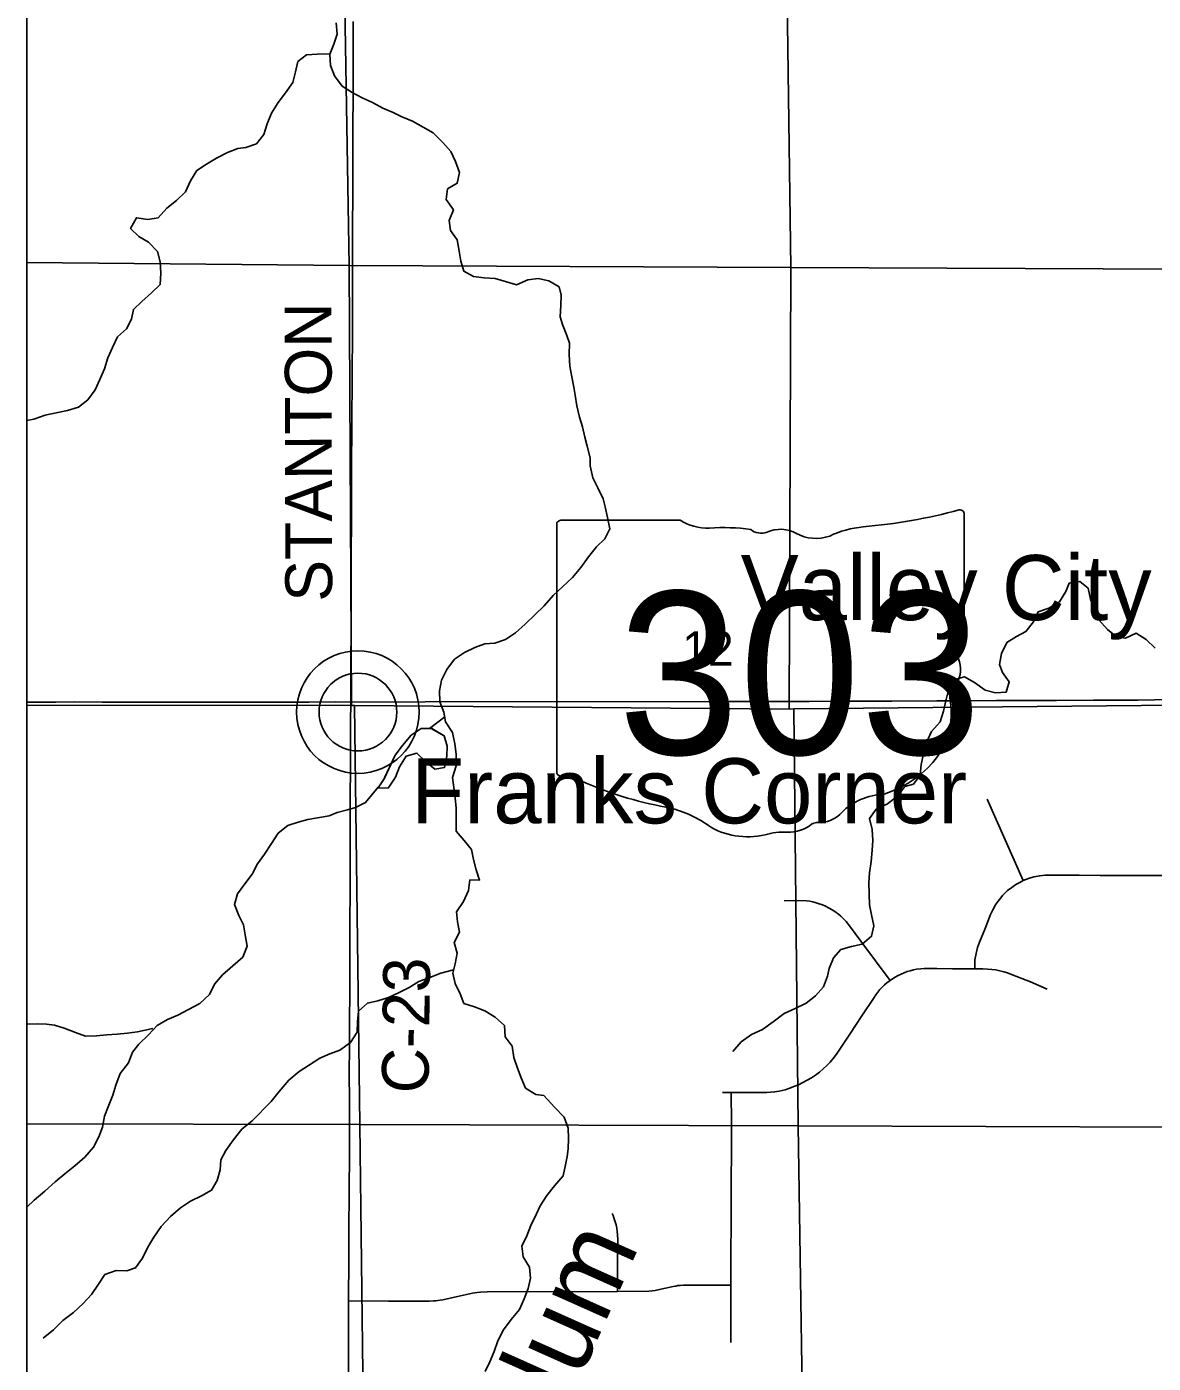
# Model space of a CAD drawing. Extents: x 0 to 34, y 0 to 22.
# Drawn here: x 2.1 to 2.784, y 18.711 to 19.522 of the extents above; entities that cross this region are included whole.
import ezdxf

# ---------------------------------------------------------------- set-up
doc = ezdxf.new("R2010")
doc.units = 0
for name, color, linetype in [('Default', 7, 'Continuous'), ('GM_X_County_Road', 7, 'Continuous'), ('GM_X_County_Road_Text', 7, 'Continuous'), ('GM_X_Minor_Lake', 7, 'Continuous'), ('GM_X_Minor_River', 7, 'Continuous'), ('GM_X_Minor_River_Text', 7, 'Continuous'), ('GM_X_Rail_Line_Text', 7, 'Continuous'), ('GM_X_Section', 7, 'Continuous'), ('GM_X_Section_Text', 7, 'Continuous'), ('GM_X_State_Location', 7, 'Continuous'), ('GM_X_State_Route', 7, 'Continuous'), ('GM_X_State_Shield', 7, 'Continuous'), ('GM_X_Township_Road', 7, 'Continuous'), ('GM_X_Unincorporated', 7, 'Continuous'), ('GM_X_Unincorporated_Location', 7, 'Continuous'), ('GM_X_Unincorporated_Text', 7, 'Continuous'), ('SH_Cut_Line', 7, 'Continuous'), ('SH_Data', 7, 'Continuous')]:
    doc.layers.add(name, color=color, linetype=linetype)

msp = doc.modelspace()

# ---------------------------------------------------------------- linework, layer by layer
at = {"layer": 'Default'}
for points in [[(2.1, 19.64485), (2.1, 19.37886), (2.29571, 19.37704), (2.29126, 19.64367)], [(2.1, 19.37886), (2.1, 19.11024), (2.29705, 19.11005), (2.29571, 19.37704)], [(2.1, 19.11024), (2.1, 18.85614), (2.3022, 18.85574), (2.29894, 19.11007), (2.29705, 19.11005)], [(2.1, 18.85614), (2.1, 18.60849), (2.30521, 18.60452), (2.3022, 18.85574)]]:
    msp.add_lwpolyline(points, close=True, dxfattribs=at)
at = {"layer": 'GM_X_County_Road'}
for points in [[(2.29658, 19.11216), (2.29664, 19.12589), (2.29668, 19.13754), (2.29681, 19.15468), (2.29685, 19.16816), (2.29688, 19.18139), (2.29695, 19.20619), (2.29699, 19.21855), (2.29714, 19.246), (2.2973, 19.28841), (2.29737, 19.30225), (2.2975, 19.31676), (2.29763, 19.33055), (2.29771, 19.34521), (2.29776, 19.40492), (2.2978, 19.41572), (2.29787, 19.43484), (2.29796, 19.44433), (2.298, 19.49651), (2.29805, 19.51275), (2.29815, 19.52518)], [(2.29514, 18.68783), (2.29522, 18.71679), (2.29532, 18.72631), (2.29529, 18.74873), (2.29537, 18.77437), (2.29552, 18.79332), (2.29565, 18.81306), (2.29586, 18.84038), (2.2958, 18.8722), (2.29575, 18.88497), (2.29584, 18.9047), (2.29592, 18.92049), (2.29598, 18.93382), (2.29601, 18.94659), (2.29607, 18.96398), (2.29612, 18.98107), (2.29616, 18.99513), (2.29621, 19.01185), (2.29625, 19.02684), (2.2963, 19.04214), (2.29634, 19.05417), (2.29637, 19.0723), (2.29649, 19.09981), (2.29658, 19.11216)]]:
    msp.add_lwpolyline(points, dxfattribs=at)
at = {"layer": 'GM_X_Minor_Lake'}
for points in [[(2.3173, 19.06625), (2.31315, 19.06015), (2.31923, 19.05998), (2.32376, 19.06665), (2.3262, 19.07293), (2.33017, 19.07922), (2.33681, 19.08115), (2.34196, 19.07603), (2.34768, 19.07149), (2.35357, 19.07246), (2.35487, 19.07931), (2.35503, 19.08539), (2.35329, 19.09167), (2.34544, 19.09619)], [(2.31705, 19.06588), (2.31315, 19.06015), (2.31923, 19.05998), (2.32376, 19.06665), (2.3262, 19.07293), (2.33017, 19.07922), (2.33681, 19.08115), (2.34196, 19.07603), (2.34768, 19.07149), (2.35357, 19.07246), (2.35487, 19.07931), (2.35503, 19.08539), (2.35329, 19.09167), (2.34572, 19.09603)], [(2.34572, 19.09603), (2.3394, 19.09618), (2.33334, 19.09198), (2.32804, 19.08587), (2.32351, 19.07996), (2.31705, 19.06588)], [(2.34624, 19.09602), (2.3394, 19.09618), (2.33334, 19.09198), (2.32804, 19.08587), (2.32351, 19.07996), (2.31717, 19.06614)]]:
    msp.add_lwpolyline(points, dxfattribs=at)
at = {"layer": 'GM_X_Minor_River'}
for points in [[(2.28768, 19.52433), (2.28828, 19.51748), (2.28641, 19.51139), (2.28396, 19.5053), (2.28438, 19.49845), (2.28668, 19.49218), (2.29146, 19.48592), (2.29737, 19.48214), (2.30347, 19.47874), (2.30975, 19.4759), (2.31604, 19.4725), (2.32232, 19.46986), (2.32727, 19.4674), (2.33412, 19.46457), (2.3406, 19.46098), (2.3467, 19.45758), (2.35242, 19.4517), (2.35739, 19.44621), (2.36008, 19.44013), (2.36258, 19.43348), (2.36128, 19.42701), (2.3554, 19.42357), (2.35448, 19.41709), (2.35888, 19.41083), (2.35625, 19.40436), (2.35704, 19.39827), (2.36124, 19.39258), (2.36241, 19.38574), (2.36339, 19.37966), (2.36513, 19.37358), (2.37103, 19.37036), (2.3775, 19.36962), (2.38434, 19.36908), (2.39119, 19.3672), (2.39728, 19.36532), (2.40411, 19.36838), (2.41037, 19.36917), (2.41684, 19.36767), (2.42313, 19.36407), (2.42429, 19.35913), (2.42413, 19.35285), (2.42359, 19.34601), (2.42513, 19.34126), (2.42782, 19.33461), (2.42936, 19.32986), (2.4292, 19.32301), (2.42961, 19.31598), (2.43078, 19.30951), (2.43195, 19.30324), (2.43273, 19.2983), (2.43371, 19.29183), (2.43545, 19.28499), (2.43719, 19.2791), (2.43874, 19.27283), (2.44009, 19.26751), (2.44184, 19.26029), (2.44186, 19.25553), (2.44341, 19.24831), (2.44648, 19.24205), (2.44974, 19.2354), (2.4509, 19.23065), (2.45245, 19.22419), (2.45381, 19.21735), (2.4508, 19.21125), (2.44569, 19.20629), (2.44097, 19.20019), (2.43625, 19.1937), (2.43114, 19.18779), (2.42509, 19.18206), (2.41941, 19.17672), (2.41393, 19.17061), (2.40825, 19.16508), (2.40239, 19.15935), (2.39652, 19.1542), (2.39046, 19.15018), (2.38401, 19.14788), (2.37793, 19.14748), (2.37186, 19.14517), (2.3656, 19.1423), (2.35954, 19.13809), (2.35482, 19.13199), (2.35162, 19.12552), (2.35051, 19.11904), (2.35073, 19.1122), (2.35304, 19.10593), (2.3542, 19.10023), (2.35841, 19.09359), (2.35977, 19.08674), (2.36056, 19.08047), (2.36059, 19.07343), (2.35835, 19.06639), (2.35913, 19.0603), (2.35992, 19.05403), (2.36052, 19.04776), (2.36058, 19.03387), (2.36536, 19.02818), (2.36994, 19.02268), (2.37111, 19.0166), (2.37266, 19.01033)], [(2.2839, 19.50554), (2.27617, 19.50527), (2.26971, 19.50487), (2.2646, 19.50086), (2.26311, 19.49458), (2.26143, 19.4881), (2.25709, 19.48181), (2.25255, 19.4759), (2.24859, 19.46961), (2.24596, 19.46294), (2.2439, 19.45647), (2.23937, 19.45094), (2.23292, 19.44864), (2.22817, 19.44805), (2.22191, 19.44556), (2.21508, 19.4423), (2.20902, 19.43866), (2.20314, 19.43465), (2.19937, 19.42855), (2.19636, 19.42169), (2.19088, 19.41654), (2.18501, 19.41196), (2.17971, 19.40604), (2.17345, 19.40507), (2.1666, 19.406), (2.16302, 19.39952), (2.16798, 19.39459), (2.17389, 19.39119), (2.17942, 19.3855), (2.18097, 19.37923), (2.18138, 19.37238), (2.18103, 19.36553), (2.17574, 19.36057), (2.16987, 19.35523), (2.16476, 19.35045), (2.16365, 19.34455), (2.16044, 19.33865), (2.15515, 19.33368), (2.15213, 19.3274), (2.14931, 19.32111), (2.14725, 19.31445), (2.14443, 19.30797), (2.14161, 19.30169), (2.13708, 19.29559), (2.1314, 19.29119), (2.12476, 19.28908), (2.11792, 19.28772), (2.11109, 19.28618), (2.10426, 19.28387), (2.1, 19.28301)], [(2.52855, 18.90005), (2.53351, 18.90592), (2.5398, 18.91045), (2.54647, 18.91346), (2.55295, 18.91818), (2.55962, 18.92309), (2.56628, 18.9261), (2.57294, 18.92948), (2.57866, 18.93383), (2.58344, 18.93932), (2.58594, 18.94577), (2.58691, 18.95052), (2.5896, 18.95698), (2.594, 18.9619), (2.60046, 18.96377), (2.60693, 18.96525), (2.61265, 18.96998), (2.61401, 18.97625), (2.61252, 18.98292), (2.61141, 18.98901), (2.61126, 18.99586), (2.61091, 19.00252), (2.61132, 19.0086), (2.61231, 19.01545), (2.6131, 19.02229), (2.61332, 19.02819), (2.61297, 19.03485), (2.6113, 19.04151), (2.6155, 19.0472), (2.62235, 19.05039), (2.62865, 19.05531), (2.63285, 19.06099), (2.63799, 19.06229), (2.64219, 19.06779), (2.64279, 19.07425), (2.64416, 19.08071), (2.6459, 19.08755), (2.64897, 19.09419), (2.65432, 19.10006), (2.65625, 19.10652), (2.6578, 19.11279), (2.65935, 19.11944), (2.66318, 19.12589), (2.66908, 19.12738), (2.67514, 19.12392), (2.68157, 19.11932), (2.68783, 19.11777), (2.69429, 19.11811), (2.69622, 19.12438), (2.69207, 19.13011), (2.6902, 19.13487), (2.69156, 19.14171), (2.69463, 19.14835), (2.70054, 19.15194), (2.70625, 19.15495), (2.71084, 19.16082), (2.71371, 19.1669), (2.72018, 19.16914), (2.72666, 19.17291), (2.73049, 19.17917), (2.7326, 19.1843), (2.73906, 19.18521), (2.74417, 19.18119), (2.74547, 19.17452), (2.74772, 19.16843), (2.75053, 19.16194), (2.75582, 19.15621), (2.76112, 19.15199), (2.76681, 19.15082), (2.77328, 19.15402), (2.77934, 19.15018), (2.78463, 19.14483)], [(2.35366, 19.10322), (2.34439, 19.09619)], [(2.31328, 19.06046), (2.30559, 19.05118), (2.29952, 19.04812), (2.29459, 19.04677), (2.28833, 19.04504), (2.28358, 19.04312), (2.27067, 19.04079), (2.26479, 19.03925), (2.25853, 19.03714), (2.25266, 19.03255), (2.24851, 19.02626), (2.24436, 19.01978), (2.24001, 19.01387), (2.23681, 19.00777), (2.23228, 19.00186), (2.22793, 18.99576), (2.22606, 18.98929), (2.22875, 18.98264), (2.23163, 18.97695), (2.23261, 18.97086), (2.23378, 18.96402), (2.23115, 18.95735), (2.22509, 18.95201), (2.21884, 18.94666), (2.21393, 18.94094), (2.21092, 18.93465), (2.20505, 18.92912), (2.19823, 18.92567), (2.19178, 18.92223), (2.18533, 18.91954), (2.17908, 18.91591), (2.17397, 18.91018), (2.16811, 18.90446), (2.16414, 18.89969), (2.1617, 18.89321), (2.15679, 18.88673), (2.15416, 18.87968), (2.15229, 18.87359), (2.14947, 18.86655), (2.14721, 18.86083), (2.14591, 18.85417), (2.14385, 18.84827), (2.14046, 18.84198), (2.13517, 18.83588), (2.12911, 18.83072), (2.12305, 18.82594), (2.11718, 18.82098), (2.11094, 18.81525), (2.1045, 18.80991), (2.1, 18.80565)], [(2.37266, 19.01033), (2.37478, 19.00406), (2.36889, 19.00423), (2.36797, 18.99776), (2.36496, 18.99109), (2.3608, 18.9848), (2.3614, 18.97872), (2.36257, 18.97244), (2.35937, 18.96616), (2.36111, 18.9597), (2.36, 18.95323), (2.3585, 18.94752), (2.36005, 18.94143), (2.36293, 18.93517), (2.36524, 18.92928), (2.37171, 18.92721), (2.37799, 18.92476), (2.38428, 18.92098), (2.38981, 18.91586), (2.39022, 18.90902), (2.39462, 18.90332), (2.3956, 18.89648), (2.39772, 18.89002), (2.40002, 18.88413), (2.40271, 18.87787), (2.409, 18.87389), (2.41375, 18.87334), (2.42024, 18.86632), (2.42616, 18.86026), (2.42847, 18.85361), (2.42869, 18.84733), (2.42853, 18.84106), (2.42798, 18.8363), (2.42686, 18.83135), (2.42556, 18.82469), (2.42027, 18.81859), (2.41555, 18.81267), (2.41158, 18.80638), (2.40933, 18.80162), (2.40594, 18.79457), (2.4035, 18.78829), (2.40048, 18.782), (2.40127, 18.77554), (2.4051, 18.76927), (2.4057, 18.76262), (2.40421, 18.75634), (2.40177, 18.75005), (2.39895, 18.74358), (2.39403, 18.73748), (2.38931, 18.73118), (2.38592, 18.72451), (2.38367, 18.71804), (2.38104, 18.71176), (2.37822, 18.70585)], [(2.35895, 18.94973), (2.35128, 18.94768), (2.34464, 18.945), (2.338, 18.9425), (2.33213, 18.93887), (2.32568, 18.93561), (2.31942, 18.93293), (2.31297, 18.93081), (2.30671, 18.92946), (2.30141, 18.9245), (2.30068, 18.91803), (2.30052, 18.91175), (2.29637, 18.90546), (2.28993, 18.90088), (2.28386, 18.89876), (2.27779, 18.89608), (2.27097, 18.89149), (2.26528, 18.88786), (2.25904, 18.8827), (2.25318, 18.87584), (2.24826, 18.86973), (2.23673, 18.85809), (2.23048, 18.85294), (2.22519, 18.84626), (2.22085, 18.83997), (2.21783, 18.83425), (2.21729, 18.82817), (2.21561, 18.82188), (2.21221, 18.81598), (2.20596, 18.81253), (2.19932, 18.80928), (2.19326, 18.80526), (2.1872, 18.79992), (2.18153, 18.79381), (2.17719, 18.78733), (2.17342, 18.78142), (2.17022, 18.77475), (2.16606, 18.76884), (2.16075, 18.76692), (2.15429, 18.76728), (2.14746, 18.76479), (2.14349, 18.75888), (2.13934, 18.75259), (2.13424, 18.74724), (2.12837, 18.74171), (2.12193, 18.73674), (2.11626, 18.73121), (2.11001, 18.72605)], [(2.1765, 18.91398), (2.16712, 18.91206), (2.16105, 18.91128), (2.15478, 18.91069), (2.1487, 18.9101), (2.14224, 18.90951), (2.13559, 18.90948), (2.1295, 18.91155), (2.12265, 18.91419), (2.11675, 18.91608), (2.112, 18.91663), (2.1063, 18.9168), (2.1, 18.9166)]]:
    msp.add_lwpolyline(points, dxfattribs=at)
at = {"layer": 'GM_X_Rail_Line_Text'}
msp.add_lwpolyline([(2.99803, 20.39937), (2.65087, 20.39662), (2.57356, 20.39618), (2.22745, 20.39495), (2.18926, 20.39483), (2.1, 20.39416), (2.1, 17.79837), (2.19668, 17.79909), (2.29055, 17.79989), (2.72272, 17.80515), (2.73257, 17.80595), (2.75328, 17.8059), (2.77875, 17.80661), (3.04126, 17.80913)], dxfattribs=at)
at = {"layer": 'GM_X_Section'}
for points in [[(2.29126, 19.64367), (2.56001, 19.64218), (2.56365, 19.3759), (2.29571, 19.37704)], [(2.56001, 19.64218), (2.80028, 19.64085), (2.80042, 19.37489), (2.56365, 19.3759)], [(2.29571, 19.37704), (2.56365, 19.3759), (2.5626, 19.10791), (2.29894, 19.11007), (2.29705, 19.11005)], [(2.56365, 19.3759), (2.80042, 19.37489), (2.79871, 19.11023), (2.79739, 19.11023), (2.56549, 19.10794), (2.5626, 19.10791)], [(2.5626, 19.10791), (2.56549, 19.10794), (2.56819, 18.85493), (2.3022, 18.85574), (2.29894, 19.11007)], [(2.56549, 19.10794), (2.79739, 19.11023), (2.7958, 18.85424), (2.56819, 18.85493)], [(2.3022, 18.85574), (2.56819, 18.85493), (2.57201, 18.60293), (2.30521, 18.60452)], [(2.56819, 18.85493), (2.7958, 18.85424), (2.79756, 18.60391), (2.57201, 18.60293)]]:
    msp.add_lwpolyline(points, close=True, dxfattribs=at)
at = {"layer": 'GM_X_State_Route'}
msp.add_lwpolyline([(2.1, 19.11205), (2.10479, 19.11206), (2.11768, 19.11216), (2.12923, 19.11221), (2.14581, 19.11216), (2.17819, 19.1121), (2.19821, 19.11206), (2.22095, 19.1121), (2.2509, 19.11216), (2.27124, 19.11217), (2.28709, 19.11218), (2.29658, 19.11216), (2.34179, 19.11229), (2.52631, 19.11243), (2.56047, 19.11248), (2.57468, 19.11254), (2.5889, 19.1126), (2.60015, 19.11264), (2.62499, 19.11275), (2.65232, 19.11286), (2.67284, 19.11294), (2.68838, 19.11301), (2.70121, 19.11306), (2.717, 19.11313), (2.72486, 19.11316), (2.74727, 19.11325), (2.76143, 19.11331), (2.77413, 19.11339), (2.79444, 19.11379)], dxfattribs=at)
at = {"layer": 'GM_X_State_Shield'}
for p, q in [((2.66884, 19.14771), (2.66884, 19.22622)), ((2.42165, 19.21992), (2.42165, 19.06983)), ((2.49648, 19.2225), (2.42409, 19.2225)), ((2.66882, 19.14773), (2.66884, 19.14771))]:
    msp.add_line(p, q, dxfattribs=at)
for centre, major_axis, start_param, end_param in [((2.58079, 19.42713), (0.26214, 0), 4.814394, 5.042369), ((2.6661, 19.22655), (0.00275, 0), 6.141152, 7.989035), ((2.42448, 19.22024), (0.00286, 0), 1.712693, 3.28349), ((2.51372, 19.23993), (0.02778, 0), 4.042523, 4.731795), ((2.52293, 19.13824), (0.09971, 0), 1.404758, 1.657858), ((2.54556, 19.22102), (0.00801, 0), 3.836095, 5.185415), ((2.55733, 19.20367), (0.01666, 0), 0.950623, 2.079405), ((2.61423, 19.17666), (0.05274, 0), 1.699011, 2.107814), ((2.57883, 19.22746), (0.02004, 0), 4.081561, 5.145723), ((2.6682, 19.14194), (0.00426, 0), 1.883978, 3.671073), ((2.6659, 19.1474), (0.00294, 0), 5.05454, 6.418171), ((2.64111, 19.13202), (0.02556, 0), 5.934695, 6.695948), ((2.6787, 19.11485), (0.0186, 0), 2.387724, 3.262537), ((2.59547, 19.10486), (0.06557, 0), 5.101752, 6.440018), ((2.42451, 19.0695), (0.00289, 0), 3.00124, 4.508301), ((2.42495, 19.08486), (0.02205, 0), 4.665946, 4.897461), ((2.42946, 19.06117), (0.00795, 0), 0.519207, 1.627899), ((2.52983, 19.19602), (0.1893, 0), 4.195997, 4.488961), ((2.62312, 19.02769), (0.03591, 0), 1.647645, 2.488434), ((2.47339, 19.0024), (0.05923, 0), 0.823519, 1.323587), ((2.57762, 19.05528), (0.02118, 0), 4.937069, 5.64225), ((2.53745, 19.06043), (0.03758, 0), 4.026481, 4.996735), ((2.56191, 19.04919), (0.02002, 0), 4.691044, 5.507374), ((2.58003, 19.03465), (0.00564, 0), 1.147584, 2.315152), ((2.55917, 19.00853), (0.03088, 0), 1.495662, 1.94098)]:
    msp.add_ellipse(centre, major_axis=major_axis, ratio=0.8, start_param=start_param, end_param=end_param, dxfattribs=at)
at = {"layer": 'GM_X_Township_Road'}
for p, q in [((2.70467, 19.00388), (2.68283, 19.0533)), ((2.52213, 18.87522), (2.52702, 18.87517))]:
    msp.add_line(p, q, dxfattribs=at)
for points in [[(2.6752, 18.95026), (2.67533, 18.95581), (2.67603, 18.9596), (2.67687, 18.96312), (2.67806, 18.96641), (2.68148, 18.97482), (2.68489, 18.98319), (2.68628, 18.98608), (2.68785, 18.989), (2.68917, 18.99107), (2.69042, 18.99262), (2.69214, 18.99468), (2.69509, 18.99769), (2.69768, 18.9997), (2.70019, 19.00141), (2.70256, 19.00271), (2.70467, 19.00388), (2.70777, 19.00501), (2.71114, 19.00606), (2.71468, 19.00677), (2.71788, 19.00706), (2.73852, 19.007), (2.75129, 19.00696), (2.76375, 19.00693), (2.77763, 19.00689), (2.79319, 19.00684)], [(2.55959, 18.99166), (2.57317, 18.99153), (2.57514, 18.99125), (2.5771, 18.99087), (2.57902, 18.99038), (2.58092, 18.98979), (2.58279, 18.98911), (2.58461, 18.98833), (2.58698, 18.98715), (2.5887, 18.98615), (2.59036, 18.98507), (2.59248, 18.98349), (2.59399, 18.98221), (2.59544, 18.98086), (2.59725, 18.97893), (2.59932, 18.97636), (2.60614, 18.96713), (2.61501, 18.95514), (2.62383, 18.94322)], [(2.52702, 18.87517), (2.5275, 18.87517), (2.54909, 18.87526), (2.55133, 18.87537), (2.5538, 18.87555), (2.55664, 18.87605), (2.56022, 18.87685), (2.56311, 18.87777), (2.56556, 18.87878), (2.56832, 18.87991), (2.57102, 18.88119), (2.57365, 18.88259), (2.57619, 18.88413), (2.57865, 18.88579), (2.58101, 18.88759), (2.58328, 18.8895), (2.58544, 18.89152), (2.58748, 18.89366), (2.58941, 18.89591), (2.59136, 18.89845), (2.59262, 18.90028), (2.59942, 18.9106), (2.60678, 18.92175), (2.61414, 18.93293), (2.61523, 18.93454), (2.61643, 18.93613), (2.6177, 18.93765), (2.61905, 18.9391), (2.62048, 18.94048), (2.62197, 18.94178), (2.62383, 18.94322), (2.62531, 18.94425), (2.627, 18.94529), (2.62873, 18.94625), (2.63052, 18.94711), (2.63235, 18.94788), (2.63422, 18.94855), (2.63612, 18.94912), (2.63805, 18.9496), (2.63999, 18.94997), (2.64262, 18.9503), (2.6446, 18.95043), (2.6522, 18.95039), (2.66176, 18.95034), (2.6752, 18.95026), (2.68017, 18.95023), (2.68306, 18.95013), (2.68553, 18.94991), (2.68799, 18.94956), (2.69042, 18.94909), (2.69282, 18.94849), (2.69517, 18.94776), (2.69748, 18.94691), (2.70907, 18.94226), (2.71927, 18.93789)], [(2.52717, 18.7234), (2.52717, 18.75838), (2.52727, 18.77851), (2.52735, 18.79504), (2.52748, 18.82087), (2.52757, 18.84013), (2.52761, 18.85664), (2.5275, 18.87517)], [(2.45838, 18.75447), (2.45852, 18.77119), (2.45865, 18.78566), (2.45854, 18.78896), (2.45835, 18.79093), (2.45804, 18.79289), (2.45763, 18.79483), (2.45712, 18.79674), (2.45651, 18.79862), (2.4558, 18.80046), (2.45519, 18.80184)], [(2.29529, 18.74873), (2.31946, 18.74867), (2.34422, 18.74861), (2.34687, 18.7487), (2.34819, 18.74881), (2.34951, 18.74897), (2.35083, 18.74916), (2.35244, 18.74944), (2.36145, 18.7514), (2.37044, 18.75335), (2.37334, 18.75389), (2.37532, 18.75412), (2.37935, 18.75432), (2.45838, 18.75447), (2.47743, 18.7546), (2.47941, 18.75479), (2.48137, 18.75509), (2.48296, 18.7554), (2.49224, 18.75745), (2.49383, 18.75777), (2.49514, 18.75798), (2.49646, 18.75814), (2.49845, 18.7583), (2.51216, 18.75834), (2.52717, 18.75838)]]:
    msp.add_lwpolyline(points, dxfattribs=at)
at = {"layer": 'GM_X_Unincorporated'}
for radius in [0.0372, 0.02358]:
    msp.add_circle((2.30097, 19.10607), radius, dxfattribs=at)
at = {"layer": 'GM_X_Unincorporated_Location'}
msp.add_line((2.30097, 19.10607), (2.30097, 19.10607), dxfattribs=at)
at = {"layer": 'SH_Cut_Line'}
msp.add_lwpolyline([(2.99803, 20.39937), (2.65087, 20.39662), (2.57356, 20.39618), (2.22745, 20.39495), (2.18926, 20.39483), (2.1, 20.39416), (2.1, 14.1)], dxfattribs=at)
at = {"layer": 'SH_Data'}
msp.add_line((2.1, 20.9), (2.1, 14.1), dxfattribs=at)

# ---------------------------------------------------------------- texts
at = {"layer": 'GM_X_County_Road_Text'}
for s, rotation, p in [('STANTON', 90.1475, (2.28536, 19.17309)), ('C-23', 89.31357, (2.34381, 18.87462))]:
    msp.add_text(s, height=0.028409, rotation=rotation, dxfattribs=at).set_placement(p)
at = {"layer": 'GM_X_Minor_River_Text'}
msp.add_text('Plum', height=0.047376, rotation=65.91099, dxfattribs=at).set_placement((2.41294, 18.65029))
at = {"layer": 'GM_X_Section_Text'}
msp.add_text('12', height=0.020928, rotation=0.00001, dxfattribs=at).set_placement((2.49779, 19.13414))
at = {"layer": 'GM_X_State_Location'}
msp.add_text('303', height=0.0000947, rotation=0.00001, dxfattribs=at).set_placement((2.17904, 19.0941))
for s, p in [('s', (2.21247, 19.10099)), ('r', (2.21246, 19.10099))]:
    msp.add_text(s, height=0.0000947, dxfattribs=at).set_placement(p)
at = {"layer": 'GM_X_State_Shield'}
msp.add_text('303', height=0.098877, dxfattribs=at).set_placement((2.45875, 19.08041))
at = {"layer": 'GM_X_Unincorporated_Text'}
for s, p in [('Valley City', (2.53321, 19.16185)), ('Franks Corner', (2.33321, 19.03852))]:
    msp.add_text(s, height=0.0394886, rotation=0.00001, dxfattribs=at).set_placement(p)

doc.saveas('drawing.dxf')
